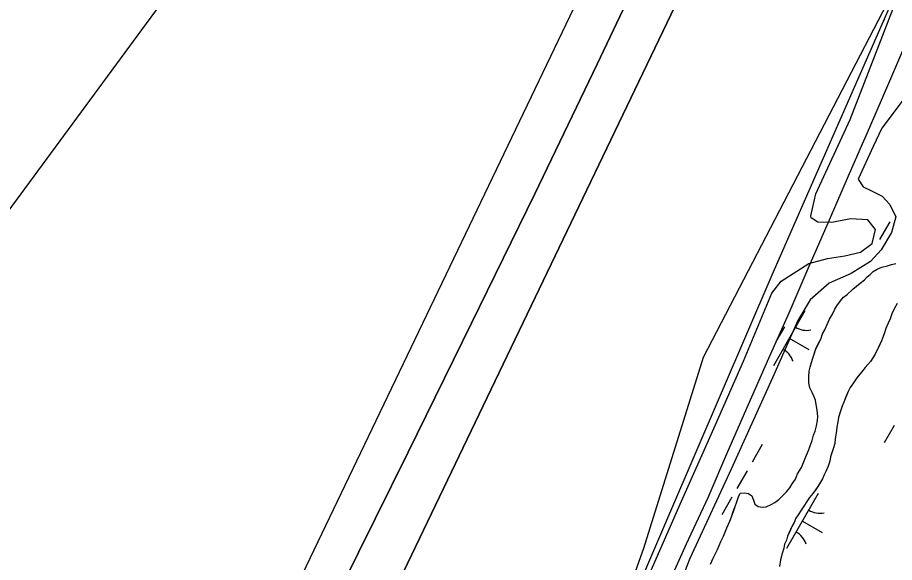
# Model space of a CAD drawing. Extents: x 3930721 to 3950824, y 220441 to 242861.
# Drawn here: x 3941033 to 3941726, y 229257 to 229688 of the extents above; entities that cross this region are included whole.
import ezdxf

# ---------------------------------------------------------------- set-up
doc = ezdxf.new("R2010")
doc.units = 0
for name, color, linetype in [('V-RIVR-EDGE', 7, 'Continuous'), ('V-RIVR-JETY', 7, 'Continuous'), ('V-RRAP-FSHR', 7, 'Continuous'), ('V-TOPO-DPTH', 7, 'Continuous'), ('V-TOPO-MAJR', 7, 'Continuous'), ('V-TOPO-MINR', 7, 'Continuous'), ('V-TOPO-SHOR', 7, 'Continuous'), ('V-WETL-SWMP', 7, 'Continuous')]:
    doc.layers.add(name, color=color, linetype=linetype)

msp = doc.modelspace()

# ---------------------------------------------------------------- linework, layer by layer
at = {"layer": 'V-RIVR-EDGE'}
msp.add_lwpolyline([(3941745.08, 229747.52), (3941575.06, 229419.28), (3941527.83, 229268.14), (3941482.17, 229140.62), (3941416.05, 228991.06), (3941301.1, 228775.92)], dxfattribs=at)
at = {"layer": 'V-RIVR-JETY'}
for points in [[(3941526.53, 229234.29), (3941555.74, 229301.04), (3941584.58, 229365.43), (3941606.87, 229416.38), (3941629.14, 229470.09), (3941636.51, 229479.6), (3941658.39, 229493.58), (3941673.29, 229497.67), (3941687.03, 229499.77), (3941699.2, 229502.65), (3941708.56, 229509.43), (3941711.2, 229520.47), (3941705.23, 229528.27), (3941691.46, 229528.92), (3941676.54, 229526.01), (3941665.53, 229526.3), (3941660.39, 229529.78), (3941659.97, 229531.35), (3941664.12, 229548.69), (3941691.06, 229607.56), (3941725.17, 229695.2)], [(3941733.75, 229624.12), (3941716.29, 229600.74), (3941709.36, 229586.12), (3941697.43, 229560.43), (3941701.43, 229554.18), (3941708.14, 229551.11), (3941716.45, 229546.86), (3941722.41, 229540.24), (3941727.23, 229530.46), (3941723.81, 229518.23), (3941715.69, 229504.39), (3941707.14, 229495.26), (3941691.9, 229485.67), (3941674.67, 229478.02), (3941659.47, 229464.89), (3941649.8, 229448.67), (3941629.81, 229403.24), (3941597.12, 229330.95), (3941564.41, 229260.23), (3941540.64, 229199.43)]]:
    msp.add_lwpolyline(points, dxfattribs=at)
at = {"layer": 'V-RRAP-FSHR'}
msp.add_lwpolyline([(3941545.57, 229235.6), (3941561.69, 229271.97), (3941578.88, 229308.46), (3941594.36, 229345), (3941610.63, 229381.54), (3941626.9, 229418.79), (3941642.91, 229454.73), (3941658.84, 229491.42), (3941674.77, 229528.12), (3941690.7, 229564.81), (3941706.63, 229601.5), (3941722.56, 229638.19), (3941738.42, 229674.91)], dxfattribs=at)
at = {"layer": 'V-TOPO-DPTH'}
for points in [[(3941681.59, 229966.31), (3941338.17, 229249.76), (3941327.99, 229228.71), (3941317.7, 229207.72), (3941307.26, 229186.79), (3941296.72, 229165.92), (3941286.08, 229145.1), (3941275.39, 229124.3), (3941264.65, 229103.53), (3941253.87, 229082.78), (3941193.79, 228967.53), (3941153.58, 228888.86), (3941114.24, 228809.77), (3941076.18, 228730.04), (3941038.99, 228649.9), (3940868.17, 228273.87), (3940856.26, 228248.8), (3940843.8, 228224.03), (3940830.5, 228199.7), (3940816.64, 228175.66), (3940715.12, 228006.28)], [(3940564.46, 227999.47), (3940595.11, 228056.12), (3940624.65, 228113.35), (3940653.45, 228170.98), (3940707.26, 228281.31), (3940708.02, 228284), (3940708.19, 228286.63), (3941049.01, 228876.88), (3941078.54, 228921.67), (3941107.23, 228966.97), (3941134.67, 229013.05), (3941161.28, 229059.63), (3941203.6, 229136.16), (3941208.33, 229144.91), (3941212.97, 229153.71), (3941217.45, 229162.59), (3941221.82, 229171.53), (3941534.21, 229824.03)], [(3940564.46, 227999.47), (3940595.11, 228056.12), (3940624.65, 228113.35), (3940653.45, 228170.98), (3940707.26, 228281.31), (3940708.02, 228284), (3940708.19, 228286.63), (3941049.01, 228876.88), (3941078.54, 228921.67), (3941107.23, 228966.97), (3941134.67, 229013.05), (3941161.28, 229059.63), (3941203.6, 229136.16), (3941208.33, 229144.91), (3941212.97, 229153.71), (3941217.45, 229162.59), (3941221.82, 229171.53), (3941534.21, 229824.03)], [(3941033.83, 228768.68), (3941089.44, 228867.29), (3941216.43, 229096.36), (3941228.51, 229118.53), (3941240.39, 229140.81), (3941251.96, 229163.25), (3941263.32, 229185.81), (3941341.83, 229344.44), (3941392.01, 229446.53), (3941441.84, 229548.79), (3941491.13, 229651.31), (3941540.05, 229754)], [(3941540.05, 229754), (3941491.13, 229651.31), (3941441.84, 229548.79), (3941392.01, 229446.53), (3941341.83, 229344.44), (3941263.32, 229185.81), (3941251.96, 229163.25), (3941240.39, 229140.81), (3941228.51, 229118.53), (3941216.43, 229096.36), (3941089.44, 228867.29), (3941033.83, 228768.68)]]:
    msp.add_lwpolyline(points, dxfattribs=at)
at = {"layer": 'V-TOPO-MAJR'}
msp.add_lwpolyline([(3940294.46, 228140.71), (3940319.25, 228191.69), (3940343.94, 228242.72), (3940368.48, 228293.82), (3940392.92, 228344.97), (3940437.26, 228438.09), (3940439.45, 228442.71), (3940441.64, 228447.34), (3940443.81, 228451.97), (3940445.98, 228456.61), (3940472.89, 228514.39), (3940488.66, 228547.85), (3940504.62, 228581.22), (3940520.88, 228614.44), (3940537.33, 228647.56), (3940876.08, 229322.03), (3940884.09, 229337.02), (3940892.6, 229351.72), (3940901.83, 229365.96), (3940911.55, 229379.91), (3941148.95, 229702.79)], dxfattribs=at)
at = {"layer": 'V-TOPO-MINR'}
for points in [[(3940715.12, 228006.28), (3940816.64, 228175.66), (3940830.5, 228199.7), (3940843.8, 228224.03), (3940856.26, 228248.8), (3940868.17, 228273.87), (3941038.99, 228649.9), (3941076.18, 228730.04), (3941114.24, 228809.77), (3941153.58, 228888.86), (3941193.79, 228967.53), (3941253.87, 229082.78), (3941264.65, 229103.53), (3941275.39, 229124.3), (3941286.08, 229145.1), (3941296.72, 229165.92), (3941307.26, 229186.79), (3941317.7, 229207.72), (3941327.99, 229228.71), (3941338.17, 229249.76), (3941681.59, 229966.31)], [(3940564.46, 227999.47), (3940595.11, 228056.12), (3940624.65, 228113.35), (3940653.45, 228170.98), (3940707.26, 228281.31), (3940708.02, 228284), (3940708.19, 228286.63), (3941049.01, 228876.88), (3941078.54, 228921.67), (3941107.23, 228966.97), (3941134.67, 229013.05), (3941161.28, 229059.63), (3941203.6, 229136.16), (3941208.33, 229144.91), (3941212.97, 229153.71), (3941217.45, 229162.59), (3941221.82, 229171.53), (3941534.21, 229824.03)], [(3941033.83, 228768.68), (3941089.44, 228867.29), (3941216.43, 229096.36), (3941228.51, 229118.53), (3941240.39, 229140.81), (3941251.96, 229163.25), (3941263.32, 229185.81), (3941341.83, 229344.44), (3941392.01, 229446.53), (3941441.84, 229548.79), (3941491.13, 229651.31), (3941540.05, 229754)]]:
    msp.add_lwpolyline(points, dxfattribs=at)
at = {"layer": 'V-TOPO-SHOR'}
for points in [[(3941615.89, 229303.32), (3941618.36, 229301.59), (3941621.51, 229300.93), (3941624.65, 229301.31), (3941628.83, 229303.1), (3941631.61, 229304.52), (3941634.73, 229307), (3941637.85, 229310.18), (3941640.96, 229313.01), (3941643.38, 229316.18), (3941645.44, 229319.34), (3941647.85, 229323.21), (3941649.55, 229327.42), (3941652.65, 229332.35), (3941655.38, 229339.02), (3941656.74, 229342.18), (3941658.11, 229345.69), (3941659.46, 229349.55), (3941661.17, 229353.76), (3941662.18, 229357.96), (3941663.54, 229361.12), (3941664.55, 229365.32), (3941665.21, 229369.52), (3941665.52, 229372.68), (3941665.12, 229377.56), (3941664.38, 229382.1), (3941663.65, 229385.59), (3941662.56, 229388.72), (3941661.14, 229391.5), (3941659.35, 229395.33), (3941658.61, 229399.17), (3941658.56, 229404.06), (3941658.87, 229408.61), (3941659.54, 229411.76), (3941660.55, 229415.27), (3941661.56, 229418.77), (3941662.58, 229421.93), (3941663.93, 229426.14), (3941665.99, 229430), (3941668.05, 229433.87), (3941669.4, 229438.08), (3941671.12, 229441.24), (3941672.83, 229444.75), (3941674.88, 229449.66), (3941677.29, 229453.53), (3941679, 229457.4), (3941680.71, 229460.21), (3941683.47, 229464.08), (3941685.89, 229466.9), (3941688.67, 229469.03), (3941693.17, 229473.27), (3941696.29, 229475.75), (3941699.06, 229478.22), (3941702.53, 229480.7), (3941704.6, 229483.17), (3941707.03, 229484.94), (3941709.45, 229487.41), (3941712.58, 229489.19), (3941716.06, 229490.62), (3941720.59, 229491.72), (3941723.73, 229492.8), (3941727.21, 229493.54)], [(3941728.33, 229461.92), (3941725.92, 229457.7), (3941724.21, 229453.84), (3941722.85, 229449.98), (3941721.14, 229446.46), (3941719.44, 229442.25), (3941718.08, 229438.05), (3941716.04, 229432.43), (3941714.67, 229429.62), (3941712.27, 229424.7), (3941710.91, 229421.89), (3941709.19, 229419.08), (3941707.12, 229416.26), (3941705.05, 229413.8), (3941702.97, 229411.33), (3941700.21, 229407.8), (3941696.42, 229403.22), (3941693.66, 229399.35), (3941691.25, 229395.48)], [(3941691.25, 229395.48), (3941689.53, 229392.32), (3941687.83, 229388.11), (3941686.12, 229383.9), (3941684.76, 229380.74), (3941683.4, 229376.88), (3941682.05, 229371.97), (3941681.39, 229368.47), (3941680.73, 229364.27), (3941680.08, 229359.37), (3941679.43, 229355.17), (3941679.11, 229351.32), (3941678.1, 229347.81), (3941676.74, 229343.95), (3941675.73, 229340.8), (3941675.06, 229337.3), (3941673.7, 229333.44), (3941672, 229329.23), (3941670.63, 229326.42), (3941669.26, 229323.26), (3941666.85, 229319.39), (3941665.13, 229316.57), (3941663.41, 229314.11), (3941661.69, 229311.65), (3941658.93, 229308.47), (3941656.86, 229305.31), (3941654.45, 229301.79), (3941652.39, 229298.62), (3941649.98, 229294.75), (3941648.25, 229292.29), (3941646.89, 229288.78), (3941645.18, 229285.61), (3941643.47, 229281.75), (3941641.76, 229277.89), (3941640.74, 229274.73), (3941639.38, 229271.57), (3941638.71, 229268.42), (3941637.35, 229264.21), (3941636.01, 229259.31), (3941635.36, 229254.06)], [(3941580.72, 229255.77), (3941582.77, 229260.69), (3941586.2, 229267.36), (3941587.56, 229270.52), (3941588.93, 229273.68), (3941590.98, 229277.9), (3941593.71, 229284.57), (3941596.11, 229289.83), (3941597.47, 229293.34), (3941598.82, 229297.55), (3941600.18, 229301.41), (3941601.54, 229305.27), (3941602.9, 229309.12), (3941604.27, 229311.93), (3941607.41, 229312.32), (3941610.92, 229311.65), (3941613.38, 229309.93), (3941614.81, 229306.45), (3941615.89, 229303.32)]]:
    msp.add_lwpolyline(points, dxfattribs=at)
at = {"layer": 'V-WETL-SWMP'}
for p, q in [((3941718.24, 229686.85), (3941716.9, 229684.51)), ((3941722.42, 229526.63), (3941714.47, 229512.75)), ((3941655.35, 229456.23), (3941630.5, 229412.84)), ((3941639.21, 229443.58), (3941633.24, 229433.17)), ((3941642.92, 229434.54), (3941658.54, 229425.59)), ((3941725.93, 229365.59), (3941717.98, 229351.7)), ((3941621.55, 229350.51), (3941613.6, 229336.63)), ((3941609.63, 229329.69), (3941601.67, 229315.8)), ((3941665.82, 229311.67), (3941640.97, 229268.29)), ((3941597.7, 229308.86), (3941589.75, 229294.98)), ((3941653.4, 229289.98), (3941669.02, 229281.03))]:
    msp.add_line(p, q, dxfattribs=at)
for points in [[(3941759.88, 229782.48), (3941694.26, 229632.9), (3941629.26, 229484.54), (3941548.34, 229295.89), (3941481.78, 229140.52), (3941419.41, 229008.99), (3941326.77, 228826), (3941257.89, 228692.08), (3941204.73, 228595.87), (3941153.2, 228500.39), (3941067.67, 228329.19), (3941021.76, 228230.96), (3940968.37, 228111.89), (3940899.56, 227971.9)], [(3941615.89, 229303.32), (3941618.36, 229301.59), (3941621.51, 229300.93), (3941624.65, 229301.31), (3941628.83, 229303.1), (3941631.61, 229304.52), (3941634.73, 229307), (3941637.84, 229310.18), (3941640.96, 229313.01), (3941643.38, 229316.18), (3941645.44, 229319.34), (3941647.85, 229323.21), (3941649.55, 229327.42), (3941652.65, 229332.35), (3941655.38, 229339.02), (3941656.74, 229342.18), (3941658.11, 229345.69), (3941659.47, 229349.54), (3941661.17, 229353.76), (3941662.18, 229357.96), (3941663.54, 229361.12), (3941664.55, 229365.32), (3941665.21, 229369.52), (3941665.52, 229372.67), (3941665.12, 229377.56), (3941664.38, 229382.1), (3941663.65, 229385.59), (3941662.56, 229388.72), (3941661.14, 229391.5), (3941659.35, 229395.33), (3941658.61, 229399.17), (3941658.56, 229404.06), (3941658.87, 229408.61), (3941659.54, 229411.76), (3941660.55, 229415.27), (3941661.56, 229418.77), (3941663.93, 229426.14), (3941668.05, 229433.87), (3941669.41, 229438.08), (3941671.12, 229441.24), (3941672.83, 229444.75), (3941674.88, 229449.66), (3941677.29, 229453.53), (3941679, 229457.4), (3941680.71, 229460.21), (3941683.47, 229464.08), (3941685.89, 229466.9), (3941688.67, 229469.03), (3941693.17, 229473.27), (3941696.29, 229475.75), (3941699.06, 229478.22), (3941702.53, 229480.7), (3941704.6, 229483.17), (3941707.03, 229484.94), (3941709.45, 229487.41), (3941712.58, 229489.19), (3941716.06, 229490.63), (3941720.59, 229491.72), (3941723.73, 229492.8), (3941727.21, 229493.54)], [(3941728.33, 229461.92), (3941725.92, 229457.7), (3941724.21, 229453.84), (3941722.85, 229449.98), (3941721.14, 229446.46), (3941719.44, 229442.25), (3941718.08, 229438.05), (3941716.04, 229432.43), (3941710.91, 229421.9), (3941709.19, 229419.08), (3941707.12, 229416.26), (3941702.97, 229411.33), (3941700.21, 229407.8), (3941696.42, 229403.22), (3941693.66, 229399.35), (3941691.25, 229395.48), (3941689.54, 229392.32), (3941686.12, 229383.9), (3941684.76, 229380.74), (3941683.4, 229376.88), (3941682.05, 229371.97), (3941681.39, 229368.47), (3941680.73, 229364.27), (3941680.08, 229359.37), (3941679.43, 229355.17), (3941679.11, 229351.32), (3941678.1, 229347.81), (3941676.74, 229343.95), (3941675.73, 229340.8), (3941675.06, 229337.3), (3941673.7, 229333.44), (3941672, 229329.23), (3941670.63, 229326.42), (3941669.26, 229323.26), (3941666.85, 229319.39), (3941665.14, 229316.57), (3941661.69, 229311.65), (3941658.93, 229308.47), (3941656.86, 229305.3), (3941654.45, 229301.79), (3941652.39, 229298.62), (3941649.98, 229294.75), (3941648.25, 229292.29), (3941646.89, 229288.78), (3941645.18, 229285.61), (3941641.76, 229277.89), (3941640.74, 229274.73), (3941639.38, 229271.57), (3941638.71, 229268.42), (3941637.35, 229264.21), (3941636.01, 229259.31), (3941635.36, 229254.06)], [(3941580.72, 229255.77), (3941582.77, 229260.69), (3941586.2, 229267.36), (3941588.93, 229273.68), (3941590.98, 229277.9), (3941593.71, 229284.57), (3941596.11, 229289.83), (3941597.47, 229293.34), (3941598.83, 229297.55), (3941602.9, 229309.13), (3941604.27, 229311.94), (3941607.41, 229312.32), (3941610.92, 229311.65), (3941613.38, 229309.93), (3941614.81, 229306.45), (3941615.89, 229303.32)]]:
    msp.add_lwpolyline(points, dxfattribs=at)
for centre, start, end in [((3941656.85, 229458.39), 239.42788, 280.97154), ((3941629.4, 229410.45), 19.42788, 60.97154), ((3941667.33, 229313.83), 239.42788, 280.97154), ((3941639.87, 229265.89), 19.42788, 60.97154)]:
    msp.add_arc(centre, 17.62, start, end, dxfattribs=at)

doc.saveas('drawing.dxf')
